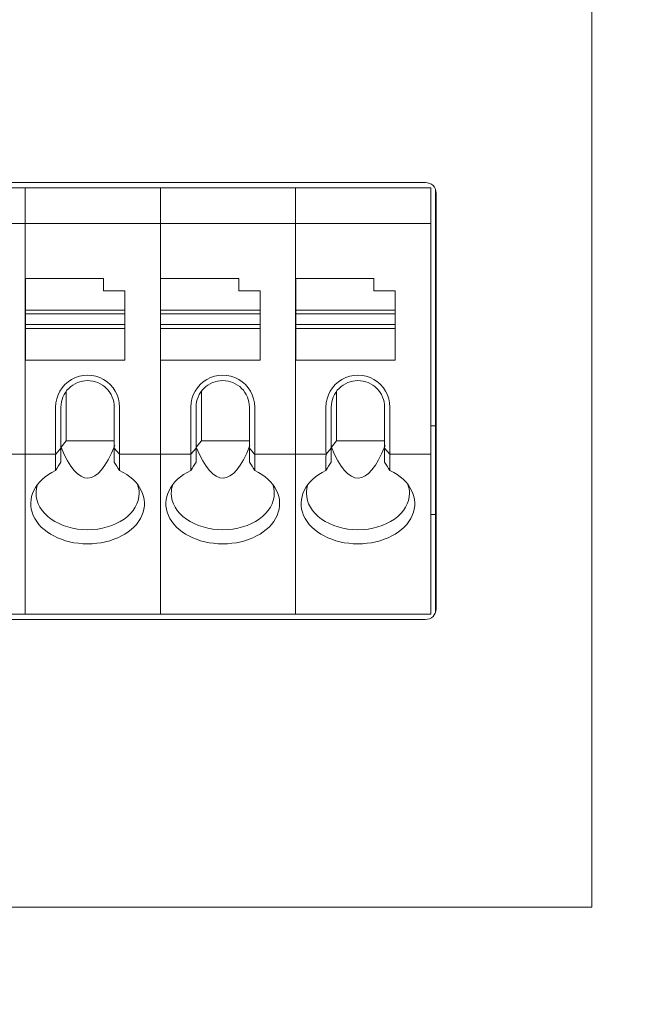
# Model space of a CAD drawing. Header units: millimetres. Extents: x -1114 to 1396, y -630 to 631.
# Tile 751 of 780: x 842 to 859, y 127 to 155. Entities that reach past the tile are written whole.
import ezdxf

# ---------------------------------------------------------------- set-up
doc = ezdxf.new("R2010")
doc.units = ezdxf.units.MM
doc.header["$MEASUREMENT"] = 0

msp = doc.modelspace()

# ---------------------------------------------------------------- linework, layer by layer
at = {"lineweight": 18}
for points, knots in [([(1038.9843, -629.7647), (1038.9843, -629.7647), (-1111.4882, -629.7647), (-1111.4882, -629.7647), (-1111.4882, -629.7647), (-1111.4882, -629.7647), (-1111.4882, 630.7883), (-1111.4882, 630.7883), (-1111.4882, 630.7883), (-1111.4882, 630.7883), (1038.9843, 630.7883), (1038.9843, 630.7883)], [0, 0, 0, 0, 0.3333333, 0.3333333, 0.3333333, 0.3333333, 0.6666667, 0.6666667, 0.6666667, 0.6666667, 1, 1, 1, 1]), ([(854.0183, 150.0137), (854.0183, 150.0933), (853.9867, 150.1696), (853.9305, 150.2259), (853.9305, 150.2259), (853.8742, 150.2821), (853.7979, 150.3137), (853.7183, 150.3137)], [0, 0, 0, 0, 0.5, 0.5, 0.5, 0.5, 1, 1, 1, 1]), ([(845.1118, 143.9898), (845.1118, 144.3114), (844.9403, 144.6085), (844.6618, 144.7693), (844.6618, 144.7693), (844.3834, 144.93), (844.0403, 144.93), (843.7618, 144.7693), (843.7618, 144.7693), (843.4834, 144.6085), (843.3118, 144.3114), (843.3118, 143.9898)], [0, 0, 0, 0, 0.3333333, 0.3333333, 0.3333333, 0.3333333, 0.6666667, 0.6666667, 0.6666667, 0.6666667, 1, 1, 1, 1]), ([(844.2118, 144.7398), (844.0129, 144.7398), (843.8221, 144.6608), (843.6815, 144.5202), (843.6815, 144.5202), (843.5408, 144.3795), (843.4618, 144.1888), (843.4618, 143.9898)], [0, 0, 0, 0, 0.5, 0.5, 0.5, 0.5, 1, 1, 1, 1]), ([(844.9618, 143.9898), (844.9618, 144.1888), (844.8828, 144.3795), (844.7421, 144.5202), (844.7421, 144.5202), (844.6015, 144.6608), (844.4107, 144.7398), (844.2118, 144.7398)], [0, 0, 0, 0, 0.5, 0.5, 0.5, 0.5, 1, 1, 1, 1]), ([(848.9151, 143.9898), (848.9151, 144.3114), (848.7435, 144.6085), (848.4651, 144.7693), (848.4651, 144.7693), (848.1866, 144.93), (847.8435, 144.93), (847.5651, 144.7693), (847.5651, 144.7693), (847.2866, 144.6085), (847.1151, 144.3114), (847.1151, 143.9898)], [0, 0, 0, 0, 0.3333333, 0.3333333, 0.3333333, 0.3333333, 0.6666667, 0.6666667, 0.6666667, 0.6666667, 1, 1, 1, 1]), ([(848.0151, 144.7398), (847.8162, 144.7398), (847.6254, 144.6608), (847.4847, 144.5202), (847.4847, 144.5202), (847.3441, 144.3795), (847.2651, 144.1888), (847.2651, 143.9898)], [0, 0, 0, 0, 0.5, 0.5, 0.5, 0.5, 1, 1, 1, 1]), ([(848.7651, 143.9898), (848.7651, 144.1888), (848.6861, 144.3795), (848.5454, 144.5202), (848.5454, 144.5202), (848.4047, 144.6608), (848.214, 144.7398), (848.0151, 144.7398)], [0, 0, 0, 0, 0.5, 0.5, 0.5, 0.5, 1, 1, 1, 1]), ([(852.7183, 143.9898), (852.7183, 144.3114), (852.5468, 144.6085), (852.2683, 144.7693), (852.2683, 144.7693), (851.9899, 144.93), (851.6468, 144.93), (851.3683, 144.7693), (851.3683, 144.7693), (851.0899, 144.6085), (850.9183, 144.3114), (850.9183, 143.9898)], [0, 0, 0, 0, 0.3333333, 0.3333333, 0.3333333, 0.3333333, 0.6666667, 0.6666667, 0.6666667, 0.6666667, 1, 1, 1, 1]), ([(851.8183, 144.7398), (851.6194, 144.7398), (851.4286, 144.6608), (851.288, 144.5202), (851.288, 144.5202), (851.1473, 144.3795), (851.0683, 144.1888), (851.0683, 143.9898)], [0, 0, 0, 0, 0.5, 0.5, 0.5, 0.5, 1, 1, 1, 1]), ([(852.5683, 143.9898), (852.5683, 144.1888), (852.4893, 144.3795), (852.3487, 144.5202), (852.3487, 144.5202), (852.208, 144.6608), (852.0172, 144.7398), (851.8183, 144.7398)], [0, 0, 0, 0, 0.5, 0.5, 0.5, 0.5, 1, 1, 1, 1]), ([(843.3118, 142.2104), (842.7312, 141.9311), (842.476, 141.4167), (842.6827, 140.9421), (842.6827, 140.9421), (842.8893, 140.4675), (843.5095, 140.1436), (844.2118, 140.1436)], [0, 0, 0, 0, 0.5, 0.5, 0.5, 0.5, 1, 1, 1, 1]), ([(844.2118, 140.1436), (844.9141, 140.1436), (845.5343, 140.4675), (845.741, 140.9421), (845.741, 140.9421), (845.9476, 141.4167), (845.6925, 141.9311), (845.1118, 142.2104)], [0, 0, 0, 0, 0.5, 0.5, 0.5, 0.5, 1, 1, 1, 1]), ([(847.1151, 142.2104), (846.5344, 141.9311), (846.2792, 141.4167), (846.4859, 140.9421), (846.4859, 140.9421), (846.6926, 140.4675), (847.3128, 140.1436), (848.0151, 140.1436)], [0, 0, 0, 0, 0.5, 0.5, 0.5, 0.5, 1, 1, 1, 1]), ([(848.0151, 140.1436), (848.7174, 140.1436), (849.3375, 140.4675), (849.5442, 140.9421), (849.5442, 140.9421), (849.7509, 141.4167), (849.4957, 141.9311), (848.9151, 142.2104)], [0, 0, 0, 0, 0.5, 0.5, 0.5, 0.5, 1, 1, 1, 1]), ([(850.9183, 142.2104), (850.3377, 141.9311), (850.0825, 141.4167), (850.2892, 140.9421), (850.2892, 140.9421), (850.4958, 140.4675), (851.116, 140.1436), (851.8183, 140.1436)], [0, 0, 0, 0, 0.5, 0.5, 0.5, 0.5, 1, 1, 1, 1]), ([(851.8183, 140.1436), (852.5206, 140.1436), (853.1408, 140.4675), (853.3475, 140.9421), (853.3475, 140.9421), (853.5541, 141.4167), (853.299, 141.9311), (852.7183, 142.2104)], [0, 0, 0, 0, 0.5, 0.5, 0.5, 0.5, 1, 1, 1, 1]), ([(842.7618, 141.5664), (842.7618, 141.2945), (842.9146, 141.0337), (843.1865, 140.8414), (843.1865, 140.8414), (843.4584, 140.6491), (843.8272, 140.5411), (844.2118, 140.5411)], [0, 0, 0, 0, 0.5, 0.5, 0.5, 0.5, 1, 1, 1, 1]), ([(844.2118, 140.5411), (844.5964, 140.5411), (844.9652, 140.6491), (845.2371, 140.8414), (845.2371, 140.8414), (845.509, 141.0337), (845.6618, 141.2945), (845.6618, 141.5664)], [0, 0, 0, 0, 0.5, 0.5, 0.5, 0.5, 1, 1, 1, 1]), ([(846.5651, 141.5664), (846.5651, 141.2945), (846.7178, 141.0337), (846.9898, 140.8414), (846.9898, 140.8414), (847.2617, 140.6491), (847.6305, 140.5411), (848.0151, 140.5411)], [0, 0, 0, 0, 0.5, 0.5, 0.5, 0.5, 1, 1, 1, 1]), ([(848.0151, 140.5411), (848.3996, 140.5411), (848.7684, 140.6491), (849.0404, 140.8414), (849.0404, 140.8414), (849.3123, 141.0337), (849.4651, 141.2945), (849.4651, 141.5664)], [0, 0, 0, 0, 0.5, 0.5, 0.5, 0.5, 1, 1, 1, 1]), ([(850.3683, 141.5664), (850.3683, 141.2945), (850.5211, 141.0337), (850.793, 140.8414), (850.793, 140.8414), (851.0649, 140.6491), (851.4338, 140.5411), (851.8183, 140.5411)], [0, 0, 0, 0, 0.5, 0.5, 0.5, 0.5, 1, 1, 1, 1]), ([(851.8183, 140.5411), (852.2029, 140.5411), (852.5717, 140.6491), (852.8436, 140.8414), (852.8436, 140.8414), (853.1156, 141.0337), (853.2683, 141.2945), (853.2683, 141.5664)], [0, 0, 0, 0, 0.5, 0.5, 0.5, 0.5, 1, 1, 1, 1])]:
    msp.add_open_spline(points, degree=3, knots=knots, dxfattribs=at)
for points in [[(858.4003, 181.9143), (858.4003, 181.9143), (858.4003, 131.9143), (858.4003, 131.9143)], [(806.8816, 150.3137), (806.8816, 150.3137), (853.7183, 150.3137), (853.7183, 150.3137)], [(838.6553, 150.1637), (838.6553, 150.1637), (842.4586, 150.1637), (842.4586, 150.1637)], [(842.4586, 150.1637), (842.4586, 150.1637), (838.6553, 150.1637), (838.6553, 150.1637)], [(842.4586, 150.1637), (842.4586, 150.1637), (846.2618, 150.1637), (846.2618, 150.1637)], [(842.4586, 150.114), (842.4586, 150.114), (842.4586, 150.1637), (842.4586, 150.1637)], [(846.2618, 150.1637), (846.2618, 150.1637), (842.4586, 150.1637), (842.4586, 150.1637)], [(842.4586, 150.114), (842.4586, 150.114), (842.4586, 150.1637), (842.4586, 150.1637)], [(842.4586, 149.2135), (842.4586, 149.2135), (842.4586, 150.114), (842.4586, 150.114)], [(842.4586, 149.2135), (842.4586, 149.2135), (842.4586, 150.114), (842.4586, 150.114)], [(846.2618, 150.1637), (846.2618, 150.1637), (850.0651, 150.1637), (850.0651, 150.1637)], [(846.2618, 150.114), (846.2618, 150.114), (846.2618, 150.1637), (846.2618, 150.1637)], [(846.2618, 150.114), (846.2618, 150.114), (846.2618, 150.1637), (846.2618, 150.1637)], [(850.0651, 150.1637), (850.0651, 150.1637), (846.2618, 150.1637), (846.2618, 150.1637)], [(846.2618, 149.2135), (846.2618, 149.2135), (846.2618, 150.114), (846.2618, 150.114)], [(846.2618, 149.2135), (846.2618, 149.2135), (846.2618, 150.114), (846.2618, 150.114)], [(850.0651, 150.1637), (850.0651, 150.1637), (853.8683, 150.1637), (853.8683, 150.1637)], [(850.0651, 150.114), (850.0651, 150.114), (850.0651, 150.1637), (850.0651, 150.1637)], [(850.0651, 150.114), (850.0651, 150.114), (850.0651, 150.1637), (850.0651, 150.1637)], [(853.8683, 150.1637), (853.8683, 150.1637), (850.0651, 150.1637), (850.0651, 150.1637)], [(850.0651, 149.2135), (850.0651, 149.2135), (850.0651, 150.114), (850.0651, 150.114)], [(850.0651, 149.2135), (850.0651, 149.2135), (850.0651, 150.114), (850.0651, 150.114)], [(853.8683, 150.114), (853.8683, 150.114), (853.8683, 150.1637), (853.8683, 150.1637)], [(853.8683, 149.2135), (853.8683, 149.2135), (853.8683, 150.114), (853.8683, 150.114)], [(854, 143.4677), (854, 143.4677), (854, 150.1173), (854, 150.1173)], [(854.0183, 138.3137), (854.0183, 138.3137), (854.0183, 150.0137), (854.0183, 150.0137)], [(838.6553, 149.1637), (838.6553, 149.1637), (842.4586, 149.1637), (842.4586, 149.1637)], [(842.4586, 149.0933), (842.4586, 149.0933), (842.4586, 149.2135), (842.4586, 149.2135)], [(842.4586, 149.0933), (842.4586, 149.0933), (842.4586, 149.2135), (842.4586, 149.2135)], [(842.4586, 149.1637), (842.4586, 149.1637), (846.2618, 149.1637), (846.2618, 149.1637)], [(846.2618, 149.0933), (846.2618, 149.0933), (846.2618, 149.2135), (846.2618, 149.2135)], [(846.2618, 149.0933), (846.2618, 149.0933), (846.2618, 149.2135), (846.2618, 149.2135)], [(846.2618, 149.1637), (846.2618, 149.1637), (850.0651, 149.1637), (850.0651, 149.1637)], [(850.0651, 149.0933), (850.0651, 149.0933), (850.0651, 149.2135), (850.0651, 149.2135)], [(850.0651, 149.0933), (850.0651, 149.0933), (850.0651, 149.2135), (850.0651, 149.2135)], [(850.0651, 149.1637), (850.0651, 149.1637), (853.8683, 149.1637), (853.8683, 149.1637)], [(853.8683, 149.0933), (853.8683, 149.0933), (853.8683, 149.2135), (853.8683, 149.2135)], [(842.4586, 142.7342), (842.4586, 142.7342), (842.4586, 149.0933), (842.4586, 149.0933)], [(842.4586, 142.7342), (842.4586, 142.7342), (842.4586, 149.0933), (842.4586, 149.0933)], [(846.2618, 142.7342), (846.2618, 142.7342), (846.2618, 149.0933), (846.2618, 149.0933)], [(846.2618, 142.7342), (846.2618, 142.7342), (846.2618, 149.0933), (846.2618, 149.0933)], [(850.0651, 142.7342), (850.0651, 142.7342), (850.0651, 149.0933), (850.0651, 149.0933)], [(850.0651, 142.7342), (850.0651, 142.7342), (850.0651, 149.0933), (850.0651, 149.0933)], [(853.8683, 142.7342), (853.8683, 142.7342), (853.8683, 149.0933), (853.8683, 149.0933)], [(844.6618, 147.6137), (844.6618, 147.6137), (842.4618, 147.6137), (842.4618, 147.6137)], [(842.4618, 147.6137), (842.4618, 147.6137), (842.4618, 146.7229), (842.4618, 146.7229)], [(844.6618, 147.2637), (844.6618, 147.2637), (844.6618, 147.6137), (844.6618, 147.6137)], [(848.4651, 147.6137), (848.4651, 147.6137), (846.2651, 147.6137), (846.2651, 147.6137)], [(846.2651, 147.6137), (846.2651, 147.6137), (846.2651, 146.7229), (846.2651, 146.7229)], [(848.4651, 147.2637), (848.4651, 147.2637), (848.4651, 147.6137), (848.4651, 147.6137)], [(852.2683, 147.6137), (852.2683, 147.6137), (850.0683, 147.6137), (850.0683, 147.6137)], [(850.0683, 147.6137), (850.0683, 147.6137), (850.0683, 146.7229), (850.0683, 146.7229)], [(852.2683, 147.2637), (852.2683, 147.2637), (852.2683, 147.6137), (852.2683, 147.6137)], [(845.2618, 147.2637), (845.2618, 147.2637), (844.6618, 147.2637), (844.6618, 147.2637)], [(845.2618, 146.7229), (845.2618, 146.7229), (845.2618, 147.2637), (845.2618, 147.2637)], [(849.0651, 147.2637), (849.0651, 147.2637), (848.4651, 147.2637), (848.4651, 147.2637)], [(849.0651, 146.7229), (849.0651, 146.7229), (849.0651, 147.2637), (849.0651, 147.2637)], [(852.8683, 147.2637), (852.8683, 147.2637), (852.2683, 147.2637), (852.2683, 147.2637)], [(852.8683, 146.7229), (852.8683, 146.7229), (852.8683, 147.2637), (852.8683, 147.2637)], [(842.4618, 146.7229), (842.4618, 146.7229), (842.4618, 146.6137), (842.4618, 146.6137)], [(842.4618, 146.7229), (842.4618, 146.7229), (845.2618, 146.7229), (845.2618, 146.7229)], [(842.4618, 146.3137), (842.4618, 146.3137), (842.4618, 146.6137), (842.4618, 146.6137)], [(842.4618, 146.6137), (842.4618, 146.6137), (845.2618, 146.6137), (845.2618, 146.6137)], [(845.2618, 146.7229), (845.2618, 146.7229), (845.2618, 146.6137), (845.2618, 146.6137)], [(845.2618, 146.6137), (845.2618, 146.6137), (845.2618, 146.3137), (845.2618, 146.3137)], [(846.2651, 146.7229), (846.2651, 146.7229), (846.2651, 146.6137), (846.2651, 146.6137)], [(846.2651, 146.7229), (846.2651, 146.7229), (849.0651, 146.7229), (849.0651, 146.7229)], [(846.2651, 146.3137), (846.2651, 146.3137), (846.2651, 146.6137), (846.2651, 146.6137)], [(846.2651, 146.6137), (846.2651, 146.6137), (849.0651, 146.6137), (849.0651, 146.6137)], [(849.0651, 146.7229), (849.0651, 146.7229), (849.0651, 146.6137), (849.0651, 146.6137)], [(849.0651, 146.6137), (849.0651, 146.6137), (849.0651, 146.3137), (849.0651, 146.3137)], [(850.0683, 146.7229), (850.0683, 146.7229), (850.0683, 146.6137), (850.0683, 146.6137)], [(850.0683, 146.7229), (850.0683, 146.7229), (852.8683, 146.7229), (852.8683, 146.7229)], [(850.0683, 146.3137), (850.0683, 146.3137), (850.0683, 146.6137), (850.0683, 146.6137)], [(850.0683, 146.6137), (850.0683, 146.6137), (852.8683, 146.6137), (852.8683, 146.6137)], [(852.8683, 146.7229), (852.8683, 146.7229), (852.8683, 146.6137), (852.8683, 146.6137)], [(852.8683, 146.6137), (852.8683, 146.6137), (852.8683, 146.3137), (852.8683, 146.3137)], [(842.4618, 146.3137), (842.4618, 146.3137), (842.4618, 146.2046), (842.4618, 146.2046)], [(845.2618, 146.3137), (845.2618, 146.3137), (842.4618, 146.3137), (842.4618, 146.3137)], [(842.4618, 146.2046), (842.4618, 146.2046), (842.4618, 145.3137), (842.4618, 145.3137)], [(845.2618, 146.2046), (845.2618, 146.2046), (842.4618, 146.2046), (842.4618, 146.2046)], [(845.2618, 146.3137), (845.2618, 146.3137), (845.2618, 146.2046), (845.2618, 146.2046)], [(845.2618, 146.2046), (845.2618, 146.2046), (845.2618, 145.3137), (845.2618, 145.3137)], [(846.2651, 146.3137), (846.2651, 146.3137), (846.2651, 146.2046), (846.2651, 146.2046)], [(849.0651, 146.3137), (849.0651, 146.3137), (846.2651, 146.3137), (846.2651, 146.3137)], [(846.2651, 146.2046), (846.2651, 146.2046), (846.2651, 145.3137), (846.2651, 145.3137)], [(849.0651, 146.2046), (849.0651, 146.2046), (846.2651, 146.2046), (846.2651, 146.2046)], [(849.0651, 146.3137), (849.0651, 146.3137), (849.0651, 146.2046), (849.0651, 146.2046)], [(849.0651, 146.2046), (849.0651, 146.2046), (849.0651, 145.3137), (849.0651, 145.3137)], [(850.0683, 146.3137), (850.0683, 146.3137), (850.0683, 146.2046), (850.0683, 146.2046)], [(852.8683, 146.3137), (852.8683, 146.3137), (850.0683, 146.3137), (850.0683, 146.3137)], [(850.0683, 146.2046), (850.0683, 146.2046), (850.0683, 145.3137), (850.0683, 145.3137)], [(852.8683, 146.2046), (852.8683, 146.2046), (850.0683, 146.2046), (850.0683, 146.2046)], [(852.8683, 146.3137), (852.8683, 146.3137), (852.8683, 146.2046), (852.8683, 146.2046)], [(852.8683, 146.2046), (852.8683, 146.2046), (852.8683, 145.3137), (852.8683, 145.3137)], [(845.2618, 145.3137), (845.2618, 145.3137), (842.4618, 145.3137), (842.4618, 145.3137)], [(849.0651, 145.3137), (849.0651, 145.3137), (846.2651, 145.3137), (846.2651, 145.3137)], [(852.8683, 145.3137), (852.8683, 145.3137), (850.0683, 145.3137), (850.0683, 145.3137)], [(843.6118, 144.4398), (843.6118, 144.4398), (843.6118, 143.0428), (843.6118, 143.0428)], [(847.4151, 144.4398), (847.4151, 144.4398), (847.4151, 143.0428), (847.4151, 143.0428)], [(851.2183, 144.4398), (851.2183, 144.4398), (851.2183, 143.0428), (851.2183, 143.0428)], [(843.3118, 143.9898), (843.3118, 143.9898), (843.3118, 142.7342), (843.3118, 142.7342)], [(843.4618, 142.8345), (843.4618, 142.8345), (843.4618, 143.9898), (843.4618, 143.9898)], [(844.9618, 143.9898), (844.9618, 143.9898), (844.9618, 142.8345), (844.9618, 142.8345)], [(845.1118, 142.7342), (845.1118, 142.7342), (845.1118, 143.9898), (845.1118, 143.9898)], [(847.1151, 143.9898), (847.1151, 143.9898), (847.1151, 142.7342), (847.1151, 142.7342)], [(847.2651, 142.8345), (847.2651, 142.8345), (847.2651, 143.9898), (847.2651, 143.9898)], [(848.7651, 143.9898), (848.7651, 143.9898), (848.7651, 142.8345), (848.7651, 142.8345)], [(848.9151, 142.7342), (848.9151, 142.7342), (848.9151, 143.9898), (848.9151, 143.9898)], [(850.9183, 143.9898), (850.9183, 143.9898), (850.9183, 142.7342), (850.9183, 142.7342)], [(851.0683, 142.8345), (851.0683, 142.8345), (851.0683, 143.9898), (851.0683, 143.9898)], [(852.5683, 143.9898), (852.5683, 143.9898), (852.5683, 142.8345), (852.5683, 142.8345)], [(852.7183, 142.7342), (852.7183, 142.7342), (852.7183, 143.9898), (852.7183, 143.9898)], [(854, 143.4677), (854, 143.4677), (853.8683, 143.4677), (853.8683, 143.4677)], [(854, 140.9677), (854, 140.9677), (854, 143.4677), (854, 143.4677)], [(843.4653, 142.8661), (843.4653, 142.8661), (843.6118, 143.0428), (843.6118, 143.0428)], [(843.6118, 143.0428), (843.6118, 143.0428), (844.9618, 143.0428), (844.9618, 143.0428)], [(847.2686, 142.8661), (847.2686, 142.8661), (847.4151, 143.0428), (847.4151, 143.0428)], [(847.4151, 143.0428), (847.4151, 143.0428), (848.7651, 143.0428), (848.7651, 143.0428)], [(851.0718, 142.8661), (851.0718, 142.8661), (851.2183, 143.0428), (851.2183, 143.0428)], [(851.2183, 143.0428), (851.2183, 143.0428), (852.5683, 143.0428), (852.5683, 143.0428)], [(842.4586, 142.614), (842.4586, 142.614), (842.4586, 142.7342), (842.4586, 142.7342)], [(842.4586, 142.614), (842.4586, 142.614), (842.4586, 142.7342), (842.4586, 142.7342)], [(843.3118, 142.7342), (843.3118, 142.7118), (843.3134, 142.6898), (843.3165, 142.6691)], [(843.4618, 142.8345), (843.4618, 142.8345), (843.3165, 142.6691), (843.3165, 142.6691)], [(843.4618, 142.4439), (843.4618, 142.4439), (843.4618, 142.8345), (843.4618, 142.8345)], [(843.4653, 142.8661), (843.9427, 141.6905), (844.5006, 141.7017), (844.9758, 142.91)], [(844.9618, 142.4439), (844.9618, 142.4439), (844.9618, 142.8345), (844.9618, 142.8345)], [(844.9618, 142.8345), (844.9618, 142.8345), (845.1071, 142.6691), (845.1071, 142.6691)], [(845.1071, 142.6691), (845.1102, 142.6898), (845.1118, 142.7118), (845.1118, 142.7342)], [(846.2618, 142.614), (846.2618, 142.614), (846.2618, 142.7342), (846.2618, 142.7342)], [(846.2618, 142.614), (846.2618, 142.614), (846.2618, 142.7342), (846.2618, 142.7342)], [(847.1151, 142.7342), (847.1151, 142.7118), (847.1167, 142.6898), (847.1198, 142.6691)], [(847.2651, 142.8345), (847.2651, 142.8345), (847.1198, 142.6691), (847.1198, 142.6691)], [(847.2651, 142.4439), (847.2651, 142.4439), (847.2651, 142.8345), (847.2651, 142.8345)], [(847.2686, 142.8661), (847.7459, 141.6905), (848.3039, 141.7017), (848.7791, 142.91)], [(848.7651, 142.4439), (848.7651, 142.4439), (848.7651, 142.8345), (848.7651, 142.8345)], [(848.7651, 142.8345), (848.7651, 142.8345), (848.9104, 142.6691), (848.9104, 142.6691)], [(848.9104, 142.6691), (848.9135, 142.6898), (848.9151, 142.7118), (848.9151, 142.7342)], [(850.0651, 142.614), (850.0651, 142.614), (850.0651, 142.7342), (850.0651, 142.7342)], [(850.0651, 142.614), (850.0651, 142.614), (850.0651, 142.7342), (850.0651, 142.7342)], [(850.9183, 142.7342), (850.9183, 142.7118), (850.9199, 142.6898), (850.923, 142.6691)], [(851.0683, 142.8345), (851.0683, 142.8345), (850.923, 142.6691), (850.923, 142.6691)], [(851.0683, 142.4439), (851.0683, 142.4439), (851.0683, 142.8345), (851.0683, 142.8345)], [(851.0718, 142.8661), (851.5492, 141.6905), (852.1071, 141.7017), (852.5824, 142.91)], [(852.5683, 142.4439), (852.5683, 142.4439), (852.5683, 142.8345), (852.5683, 142.8345)], [(852.5683, 142.8345), (852.5683, 142.8345), (852.7136, 142.6691), (852.7136, 142.6691)], [(852.7136, 142.6691), (852.7167, 142.6898), (852.7183, 142.7118), (852.7183, 142.7342)], [(853.8683, 142.614), (853.8683, 142.614), (853.8683, 142.7342), (853.8683, 142.7342)], [(842.4586, 142.6637), (842.4586, 142.6637), (841.3046, 142.6637), (841.3046, 142.6637)], [(843.3157, 142.6637), (843.3157, 142.6637), (842.4586, 142.6637), (842.4586, 142.6637)], [(842.4586, 138.2135), (842.4586, 138.2135), (842.4586, 142.614), (842.4586, 142.614)], [(842.4586, 138.2135), (842.4586, 138.2135), (842.4586, 142.614), (842.4586, 142.614)], [(843.3165, 142.6691), (843.3134, 142.6484), (843.3118, 142.6298), (843.3118, 142.614)], [(843.3118, 142.614), (843.3118, 142.614), (843.3118, 142.2104), (843.3118, 142.2104)], [(845.1071, 142.6691), (845.1102, 142.6484), (845.1118, 142.6298), (845.1118, 142.614)], [(846.2618, 142.6637), (846.2618, 142.6637), (845.1079, 142.6637), (845.1079, 142.6637)], [(845.1118, 142.614), (845.1118, 142.614), (845.1118, 142.2104), (845.1118, 142.2104)], [(846.2618, 142.6637), (846.2618, 142.6637), (847.119, 142.6637), (847.119, 142.6637)], [(846.2618, 138.2135), (846.2618, 138.2135), (846.2618, 142.614), (846.2618, 142.614)], [(846.2618, 138.2135), (846.2618, 138.2135), (846.2618, 142.614), (846.2618, 142.614)], [(847.1198, 142.6691), (847.1167, 142.6484), (847.1151, 142.6298), (847.1151, 142.614)], [(847.1151, 142.614), (847.1151, 142.614), (847.1151, 142.2104), (847.1151, 142.2104)], [(848.9104, 142.6691), (848.9135, 142.6484), (848.9151, 142.6298), (848.9151, 142.614)], [(850.0651, 142.6637), (850.0651, 142.6637), (848.9111, 142.6637), (848.9111, 142.6637)], [(848.9151, 142.614), (848.9151, 142.614), (848.9151, 142.2104), (848.9151, 142.2104)], [(850.9223, 142.6637), (850.9223, 142.6637), (850.0651, 142.6637), (850.0651, 142.6637)], [(850.0651, 138.2135), (850.0651, 138.2135), (850.0651, 142.614), (850.0651, 142.614)], [(850.0651, 138.2135), (850.0651, 138.2135), (850.0651, 142.614), (850.0651, 142.614)], [(850.923, 142.6691), (850.9199, 142.6484), (850.9183, 142.6298), (850.9183, 142.614)], [(850.9183, 142.614), (850.9183, 142.614), (850.9183, 142.2104), (850.9183, 142.2104)], [(852.7136, 142.6691), (852.7167, 142.6484), (852.7183, 142.6298), (852.7183, 142.614)], [(853.8683, 142.6637), (853.8683, 142.6637), (852.7144, 142.6637), (852.7144, 142.6637)], [(852.7183, 142.614), (852.7183, 142.614), (852.7183, 142.2104), (852.7183, 142.2104)], [(853.8683, 138.2135), (853.8683, 138.2135), (853.8683, 142.614), (853.8683, 142.614)], [(843.4618, 142.4439), (843.4119, 142.3668), (843.3619, 142.289), (843.3118, 142.2104)], [(845.1118, 142.2104), (845.0618, 142.289), (845.0118, 142.3668), (844.9618, 142.4439)], [(847.2651, 142.4439), (847.2151, 142.3668), (847.1651, 142.289), (847.1151, 142.2104)], [(848.9151, 142.2104), (848.865, 142.289), (848.815, 142.3668), (848.7651, 142.4439)], [(851.0683, 142.4439), (851.0184, 142.3668), (850.9684, 142.289), (850.9183, 142.2104)], [(852.7183, 142.2104), (852.6683, 142.289), (852.6183, 142.3668), (852.5683, 142.4439)], [(842.8044, 141.8132), (842.7761, 141.7325), (842.7618, 141.6496), (842.7618, 141.5664)], [(845.6618, 141.5664), (845.6618, 141.6496), (845.6475, 141.7325), (845.6192, 141.8132)], [(846.6077, 141.8132), (846.5794, 141.7325), (846.5651, 141.6496), (846.5651, 141.5664)], [(849.4651, 141.5664), (849.4651, 141.6496), (849.4508, 141.7325), (849.4224, 141.8132)], [(850.411, 141.8132), (850.3826, 141.7325), (850.3683, 141.6496), (850.3683, 141.5664)], [(853.2683, 141.5664), (853.2683, 141.6496), (853.254, 141.7325), (853.2257, 141.8132)], [(854, 140.9677), (854, 140.9677), (853.8683, 140.9677), (853.8683, 140.9677)], [(854, 138.2104), (854, 138.2104), (854, 140.9677), (854, 140.9677)], [(853.7183, 138.0137), (853.884, 138.0137), (854.0183, 138.1481), (854.0183, 138.3137)], [(842.4586, 138.1637), (842.4586, 138.1637), (838.6553, 138.1637), (838.6553, 138.1637)], [(838.6553, 138.1637), (838.6553, 138.1637), (842.4586, 138.1637), (842.4586, 138.1637)], [(842.4586, 138.1637), (842.4586, 138.1637), (842.4586, 138.2135), (842.4586, 138.2135)], [(842.4586, 138.1637), (842.4586, 138.1637), (842.4586, 138.2135), (842.4586, 138.2135)], [(846.2618, 138.1637), (846.2618, 138.1637), (842.4586, 138.1637), (842.4586, 138.1637)], [(842.4586, 138.1637), (842.4586, 138.1637), (846.2618, 138.1637), (846.2618, 138.1637)], [(846.2618, 138.1637), (846.2618, 138.1637), (846.2618, 138.2135), (846.2618, 138.2135)], [(846.2618, 138.1637), (846.2618, 138.1637), (846.2618, 138.2135), (846.2618, 138.2135)], [(850.0651, 138.1637), (850.0651, 138.1637), (846.2618, 138.1637), (846.2618, 138.1637)], [(846.2618, 138.1637), (846.2618, 138.1637), (850.0651, 138.1637), (850.0651, 138.1637)], [(850.0651, 138.1637), (850.0651, 138.1637), (850.0651, 138.2135), (850.0651, 138.2135)], [(850.0651, 138.1637), (850.0651, 138.1637), (850.0651, 138.2135), (850.0651, 138.2135)], [(853.8683, 138.1637), (853.8683, 138.1637), (850.0651, 138.1637), (850.0651, 138.1637)], [(850.0651, 138.1637), (850.0651, 138.1637), (853.8683, 138.1637), (853.8683, 138.1637)], [(853.8683, 138.1637), (853.8683, 138.1637), (853.8683, 138.2135), (853.8683, 138.2135)], [(853.7183, 138.0137), (853.7183, 138.0137), (806.8816, 138.0137), (806.8816, 138.0137)], [(858.4003, 131.9143), (858.4003, 131.9143), (858.4003, 129.9143), (858.4003, 129.9143)], [(858.4003, 129.9143), (858.4003, 129.9143), (802.1947, 129.9143), (802.1947, 129.9143)], [(858.4003, 129.9143), (858.4003, 129.9143), (802.1947, 129.9143), (802.1947, 129.9143)]]:
    msp.add_open_spline(points, degree=3, dxfattribs=at)

doc.saveas('drawing.dxf')
